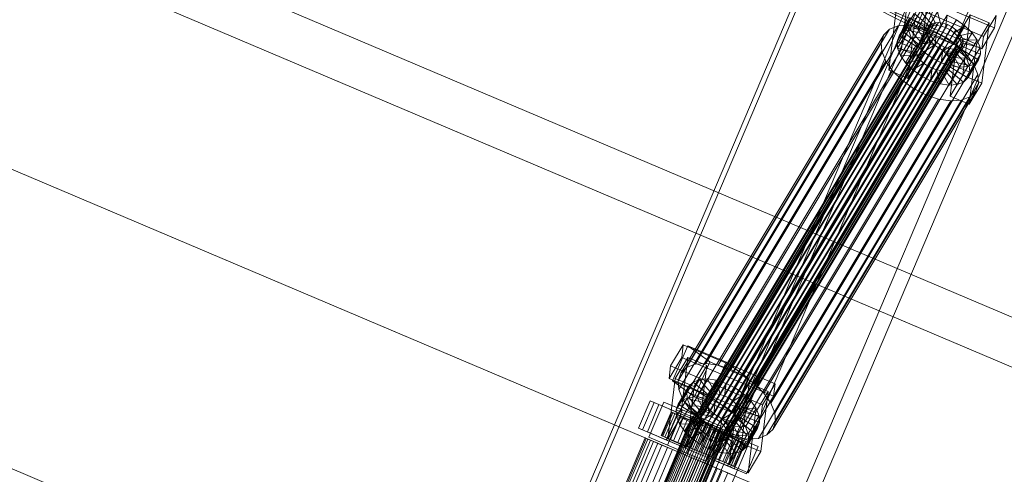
# Model space of a CAD drawing. Header units: millimetres. Extents: x -4738 to 65662, y -68080 to 6847.
# Tile 588 of 656: x 24950 to 25414, y -21018 to -20803. Entities that reach past the tile are written whole.
import ezdxf

# ---------------------------------------------------------------- set-up
doc = ezdxf.new("R2010")
doc.units = ezdxf.units.MM
doc.layers.add('superior_C10', color=7, linetype='Continuous', lineweight=0)

msp = doc.modelspace()

# ---------------------------------------------------------------- linework, layer by layer
at = {"layer": 'superior_C10'}
for p, q in [((27880.277, -21988.995), (18436.834, -17980.274)), ((18437.764, -17980.669), (27881.207, -21989.39)), ((25323.902, -20927.396), (24439.849, -20552.117)), ((24440.948, -20552.583), (25325.001, -20927.862)), ((24388.833, -20637.249), (25272.887, -21012.528)), ((25273.985, -21012.994), (24389.932, -20637.716)), ((25054.002, -21549.706), (25405.677, -20721.259)), ((25013.369, -21505.298), (25345.506, -20722.876)), ((25347.72, -20723.816), (25015.584, -21506.238)), ((25412.135, -20724), (25060.461, -21552.448)), ((25441.749, -20736.571), (25090.075, -21565.019)), ((25096.534, -21567.761), (25448.208, -20739.313)), ((25391.318, -20742.323), (25059.181, -21524.745)), ((25061.396, -21525.685), (25393.532, -20743.263)), ((24338.036, -20756.914), (25222.089, -21132.192)), ((25223.188, -21132.659), (24339.135, -20757.38)), ((25372.284, -20807.414), (25336.012, -20788.901)), ((25369.016, -20788.8), (25365.541, -20817.234)), ((25409.471, -20807.167), (25366.164, -20788.839)), ((25379.364, -20790.867), (25372.284, -20807.414)), ((25404.244, -20811.175), (25360.937, -20792.848)), ((25374.563, -20821.052), (25378.038, -20792.618)), ((25354.048, -20796.558), (25390.32, -20815.071)), ((25359.589, -20827.166), (25363.064, -20798.732)), ((25360.213, -20798.771), (25403.52, -20817.099)), ((25371.57, -20800.427), (25366.468, -20808.94)), ((25374.579, -20799.249), (25369.477, -20807.762)), ((25379.021, -20806.695), (25371.57, -20800.427)), ((25378.348, -20798.963), (25373.246, -20807.476)), ((25380.447, -20806.137), (25374.579, -20799.249)), ((25382.62, -20799.588), (25377.518, -20808.101)), ((25382.232, -20806.002), (25378.348, -20798.963)), ((25384.255, -20806.298), (25382.62, -20799.588)), ((25390.32, -20815.071), (25397.4, -20798.523)), ((25379.871, -20805.277), (25268.913, -20990.439)), ((25381.297, -20804.718), (25270.338, -20989.881)), ((25383.082, -20804.583), (25272.123, -20989.745)), ((25385.106, -20804.879), (25274.147, -20990.042)), ((25387.229, -20805.587), (25276.271, -20990.749)), ((25363.484, -20813.596), (25368.585, -20805.083)), ((25369.525, -20802.417), (25364.424, -20810.93)), ((25368.585, -20805.083), (25369.525, -20802.417)), ((25368.813, -20808.243), (25368.585, -20805.083)), ((25368.585, -20805.083), (25377.608, -20808.901)), ((25372.086, -20802.55), (25368.611, -20830.985)), ((25378.053, -20807.638), (25369.525, -20802.417)), ((25378.903, -20806.219), (25379.871, -20805.277)), ((25379.871, -20805.277), (25381.297, -20804.718)), ((25381.297, -20804.718), (25383.082, -20804.583)), ((25387.103, -20801.082), (25382.002, -20809.595)), ((25383.082, -20804.583), (25385.106, -20804.879)), ((25385.106, -20804.879), (25387.229, -20805.587)), ((25386.379, -20807.006), (25387.103, -20801.082)), ((25391.493, -20803.343), (25386.392, -20811.856)), ((25387.103, -20801.082), (25391.493, -20803.343)), ((25387.229, -20805.587), (25389.309, -20806.658)), ((25388.459, -20808.077), (25391.493, -20803.343)), ((25391.493, -20803.343), (25395.49, -20806.217)), ((25391.935, -20810.95), (25397.887, -20801.018)), ((25397.887, -20801.018), (25394.412, -20829.452)), ((25397.887, -20801.018), (25406.91, -20804.836)), ((25406.91, -20804.836), (25400.958, -20814.768)), ((25403.434, -20833.271), (25406.91, -20804.836)), ((25410.195, -20801.243), (25404.244, -20811.175)), ((25409.471, -20807.167), (25410.195, -20801.243)), ((25359.999, -20807.766), (25264.344, -20967.389)), ((25267.499, -20992.644), (25378.458, -20807.482)), ((25378.566, -20808.979), (25267.607, -20994.141)), ((25378.903, -20806.219), (25267.944, -20991.382)), ((25364.021, -20806.191), (25268.367, -20965.814)), ((25369.06, -20805.808), (25273.406, -20965.431)), ((25389.309, -20806.658), (25278.35, -20991.82)), ((25374.771, -20806.644), (25279.116, -20966.267)), ((25391.202, -20808.019), (25280.243, -20993.182)), ((25392.78, -20809.578), (25281.821, -20994.741)), ((25380.764, -20808.642), (25285.11, -20968.264)), ((25357.266, -20810.426), (25359.999, -20807.766)), ((25359.999, -20807.766), (25364.021, -20806.191)), ((25368.813, -20808.243), (25363.712, -20816.756)), ((25364.021, -20806.191), (25369.06, -20805.808)), ((25366.468, -20808.94), (25364.424, -20810.93)), ((25369.477, -20807.762), (25366.468, -20808.94)), ((25366.468, -20808.94), (25373.92, -20815.209)), ((25377.716, -20810.398), (25368.813, -20808.243)), ((25370.194, -20811.682), (25368.813, -20808.243)), ((25369.06, -20805.808), (25374.771, -20806.644)), ((25373.246, -20807.476), (25369.477, -20807.762)), ((25369.477, -20807.762), (25375.345, -20814.651)), ((25372.284, -20807.414), (25390.32, -20815.071)), ((25377.608, -20808.901), (25372.506, -20817.414)), ((25372.951, -20816.151), (25378.053, -20807.638)), ((25377.518, -20808.101), (25373.246, -20807.476)), ((25373.246, -20807.476), (25377.13, -20814.515)), ((25373.92, -20815.209), (25379.021, -20806.695)), ((25374.771, -20806.644), (25380.764, -20808.642)), ((25375.345, -20814.651), (25380.447, -20806.137)), ((25377.13, -20814.515), (25382.232, -20806.002)), ((25382.002, -20809.595), (25377.518, -20808.101)), ((25377.518, -20808.101), (25379.154, -20814.811)), ((25378.053, -20807.638), (25377.608, -20808.901)), ((25377.608, -20808.901), (25377.716, -20810.398)), ((25379.021, -20806.695), (25378.053, -20807.638)), ((25378.458, -20807.482), (25378.903, -20806.219)), ((25378.566, -20808.979), (25378.458, -20807.482)), ((25379.22, -20810.608), (25378.566, -20808.979)), ((25380.447, -20806.137), (25379.021, -20806.695)), ((25379.154, -20814.811), (25384.255, -20806.298)), ((25382.232, -20806.002), (25380.447, -20806.137)), ((25380.764, -20808.642), (25386.633, -20811.664)), ((25381.278, -20815.519), (25386.379, -20807.006)), ((25382.002, -20809.595), (25381.278, -20815.519)), ((25386.392, -20811.856), (25382.002, -20809.595)), ((25384.255, -20806.298), (25382.232, -20806.002)), ((25383.357, -20816.59), (25388.459, -20808.077)), ((25386.379, -20807.006), (25384.255, -20806.298)), ((25385.25, -20817.951), (25390.352, -20809.438)), ((25388.459, -20808.077), (25386.379, -20807.006)), ((25390.352, -20809.438), (25388.459, -20808.077)), ((25389.309, -20806.658), (25391.202, -20808.019)), ((25390.352, -20809.438), (25395.49, -20806.217)), ((25391.93, -20810.997), (25390.352, -20809.438)), ((25395.49, -20806.217), (25390.389, -20814.73)), ((25391.202, -20808.019), (25392.78, -20809.578)), ((25391.93, -20810.997), (25398.822, -20809.508)), ((25392.78, -20809.578), (25393.936, -20811.229)), ((25398.822, -20809.508), (25393.72, -20818.021)), ((25395.49, -20806.217), (25398.822, -20809.508)), ((25398.822, -20809.508), (25401.261, -20812.992)), ((25403.52, -20817.099), (25409.471, -20807.167)), ((25260.355, -20973.613), (25356.009, -20813.99)), ((25357.266, -20810.426), (25261.611, -20970.049)), ((25379.22, -20810.608), (25268.261, -20995.771)), ((25380.375, -20812.258), (25269.416, -20997.421)), ((25381.954, -20813.817), (25270.995, -20998.98)), ((25393.936, -20811.229), (25282.977, -20996.391)), ((25394.59, -20812.858), (25283.631, -20998.02)), ((25394.698, -20814.355), (25283.739, -20999.517)), ((25386.633, -20811.664), (25290.979, -20971.287)), ((25356.009, -20813.99), (25357.266, -20810.426)), ((25356.314, -20818.215), (25356.009, -20813.99)), ((25364.424, -20810.93), (25363.484, -20813.596)), ((25372.506, -20817.414), (25363.484, -20813.596)), ((25363.484, -20813.596), (25363.712, -20816.756)), ((25364.424, -20810.93), (25372.951, -20816.151)), ((25370.194, -20811.682), (25365.093, -20820.195)), ((25378.37, -20812.027), (25370.194, -20811.682)), ((25372.633, -20815.166), (25370.194, -20811.682)), ((25372.614, -20818.911), (25377.716, -20810.398)), ((25379.525, -20813.677), (25372.633, -20815.166)), ((25373.268, -20820.54), (25378.37, -20812.027)), ((25373.92, -20815.209), (25375.345, -20814.651)), ((25374.424, -20822.19), (25379.525, -20813.677)), ((25375.345, -20814.651), (25377.13, -20814.515)), ((25377.13, -20814.515), (25379.154, -20814.811)), ((25377.716, -20810.398), (25378.37, -20812.027)), ((25378.37, -20812.027), (25379.525, -20813.677)), ((25379.154, -20814.811), (25381.278, -20815.519)), ((25380.375, -20812.258), (25379.22, -20810.608)), ((25379.525, -20813.677), (25381.103, -20815.236)), ((25381.954, -20813.817), (25380.375, -20812.258)), ((25383.847, -20815.179), (25381.954, -20813.817)), ((25386.392, -20811.856), (25383.357, -20816.59)), ((25390.389, -20814.73), (25385.25, -20817.951)), ((25390.389, -20814.73), (25386.392, -20811.856)), ((25386.633, -20811.664), (25391.976, -20815.507)), ((25386.829, -20819.51), (25391.93, -20810.997)), ((25387.984, -20821.161), (25393.086, -20812.647)), ((25388.46, -20839.385), (25391.935, -20810.95)), ((25388.638, -20822.79), (25393.74, -20814.277)), ((25393.72, -20818.021), (25390.389, -20814.73)), ((25393.086, -20812.647), (25391.93, -20810.997)), ((25400.958, -20814.768), (25391.935, -20810.95)), ((25393.74, -20814.277), (25393.086, -20812.647)), ((25393.086, -20812.647), (25401.261, -20812.992)), ((25393.848, -20815.774), (25393.74, -20814.277)), ((25393.74, -20814.277), (25402.642, -20816.431)), ((25393.936, -20811.229), (25394.59, -20812.858)), ((25394.698, -20814.355), (25394.253, -20815.617)), ((25394.59, -20812.858), (25394.698, -20814.355)), ((25401.261, -20812.992), (25396.16, -20821.505)), ((25400.958, -20814.768), (25397.483, -20843.203)), ((25401.261, -20812.992), (25402.642, -20816.431)), ((25404.244, -20811.175), (25403.52, -20817.099)), ((25356.314, -20818.215), (25260.66, -20977.838)), ((25383.847, -20815.179), (25272.888, -21000.341)), ((25385.926, -20816.25), (25274.967, -21001.412)), ((25388.05, -20816.957), (25277.091, -21002.12)), ((25390.074, -20817.254), (25279.115, -21002.416)), ((25391.859, -20817.118), (25280.9, -21002.281)), ((25393.284, -20816.56), (25282.325, -21001.722)), ((25394.253, -20815.617), (25283.294, -21000.78)), ((25391.976, -20815.507), (25296.322, -20975.129)), ((25358.16, -20822.812), (25356.314, -20818.215)), ((25365.541, -20817.234), (25359.589, -20827.166)), ((25363.712, -20816.756), (25372.614, -20818.911)), ((25363.712, -20816.756), (25365.093, -20820.195)), ((25374.563, -20821.052), (25365.541, -20817.234)), ((25372.633, -20815.166), (25367.532, -20823.679)), ((25375.965, -20818.457), (25370.864, -20826.97)), ((25372.506, -20817.414), (25372.951, -20816.151)), ((25372.614, -20818.911), (25372.506, -20817.414)), ((25373.268, -20820.54), (25372.614, -20818.911)), ((25375.965, -20818.457), (25372.633, -20815.166)), ((25372.951, -20816.151), (25373.92, -20815.209)), ((25381.103, -20815.236), (25375.965, -20818.457)), ((25379.962, -20821.331), (25375.965, -20818.457)), ((25376.002, -20823.749), (25381.103, -20815.236)), ((25377.895, -20825.111), (25382.997, -20816.598)), ((25382.997, -20816.598), (25379.962, -20821.331)), ((25379.974, -20826.182), (25385.076, -20817.669)), ((25381.103, -20815.236), (25382.997, -20816.598)), ((25381.278, -20815.519), (25383.357, -20816.59)), ((25382.098, -20826.89), (25387.2, -20818.376)), ((25382.997, -20816.598), (25385.076, -20817.669)), ((25383.357, -20816.59), (25385.25, -20817.951)), ((25385.926, -20816.25), (25383.847, -20815.179)), ((25384.122, -20827.186), (25389.223, -20818.672)), ((25385.076, -20817.669), (25384.352, -20823.592)), ((25385.076, -20817.669), (25387.2, -20818.376)), ((25385.25, -20817.951), (25386.829, -20819.51)), ((25385.907, -20827.05), (25391.009, -20818.537)), ((25388.05, -20816.957), (25385.926, -20816.25)), ((25393.72, -20818.021), (25386.829, -20819.51)), ((25386.829, -20819.51), (25387.984, -20821.161)), ((25387.2, -20818.376), (25388.836, -20825.086)), ((25387.2, -20818.376), (25389.223, -20818.672)), ((25387.332, -20826.492), (25392.434, -20817.979)), ((25390.074, -20817.254), (25388.05, -20816.957)), ((25388.301, -20825.55), (25393.402, -20817.036)), ((25388.746, -20824.287), (25393.848, -20815.774)), ((25389.223, -20818.672), (25391.009, -20818.537)), ((25389.223, -20818.672), (25393.108, -20825.712)), ((25391.859, -20817.118), (25390.074, -20817.254)), ((25391.009, -20818.537), (25392.434, -20817.979)), ((25391.009, -20818.537), (25396.876, -20825.426)), ((25393.284, -20816.56), (25391.859, -20817.118)), ((25391.976, -20815.507), (25396.43, -20819.906)), ((25392.434, -20817.979), (25393.402, -20817.036)), ((25392.434, -20817.979), (25399.886, -20824.247)), ((25394.253, -20815.617), (25393.284, -20816.56)), ((25393.402, -20817.036), (25393.848, -20815.774)), ((25393.402, -20817.036), (25401.93, -20822.258)), ((25396.16, -20821.505), (25393.72, -20818.021)), ((25393.848, -20815.774), (25402.87, -20819.592)), ((25402.642, -20816.431), (25397.54, -20824.945)), ((25402.642, -20816.431), (25402.87, -20819.592)), ((25358.16, -20822.812), (25262.505, -20982.435)), ((25396.43, -20819.906), (25300.776, -20979.529)), ((25361.421, -20827.47), (25358.16, -20822.812)), ((25365.093, -20820.195), (25373.268, -20820.54)), ((25365.093, -20820.195), (25367.532, -20823.679)), ((25367.532, -20823.679), (25374.424, -20822.19)), ((25367.532, -20823.679), (25370.864, -20826.97)), ((25368.611, -20830.985), (25374.563, -20821.052)), ((25370.864, -20826.97), (25376.002, -20823.749)), ((25374.424, -20822.19), (25373.268, -20820.54)), ((25376.002, -20823.749), (25374.424, -20822.19)), ((25379.962, -20821.331), (25374.861, -20829.844)), ((25377.895, -20825.111), (25376.002, -20823.749)), ((25384.352, -20823.592), (25379.25, -20832.106)), ((25384.352, -20823.592), (25379.962, -20821.331)), ((25388.836, -20825.086), (25384.352, -20823.592)), ((25396.16, -20821.505), (25387.984, -20821.161)), ((25387.984, -20821.161), (25388.638, -20822.79)), ((25397.54, -20824.945), (25388.638, -20822.79)), ((25388.638, -20822.79), (25388.746, -20824.287)), ((25397.54, -20824.945), (25396.16, -20821.505)), ((25396.43, -20819.906), (25399.691, -20824.564)), ((25401.93, -20822.258), (25396.828, -20830.771)), ((25402.87, -20819.592), (25397.768, -20828.105)), ((25401.93, -20822.258), (25399.886, -20824.247)), ((25402.87, -20819.592), (25401.93, -20822.258)), ((25361.421, -20827.47), (25265.766, -20987.093)), ((25399.691, -20824.564), (25304.037, -20984.187)), ((25359.589, -20827.166), (25368.611, -20830.985)), ((25365.875, -20831.87), (25361.421, -20827.47)), ((25370.864, -20826.97), (25374.861, -20829.844)), ((25374.861, -20829.844), (25377.895, -20825.111)), ((25379.974, -20826.182), (25377.895, -20825.111)), ((25379.25, -20832.106), (25379.974, -20826.182)), ((25382.098, -20826.89), (25379.974, -20826.182)), ((25383.734, -20833.6), (25382.098, -20826.89)), ((25384.122, -20827.186), (25382.098, -20826.89)), ((25388.836, -20825.086), (25383.734, -20833.6)), ((25385.907, -20827.05), (25384.122, -20827.186)), ((25388.006, -20834.225), (25384.122, -20827.186)), ((25387.332, -20826.492), (25385.907, -20827.05)), ((25391.775, -20833.939), (25385.907, -20827.05)), ((25388.301, -20825.55), (25387.332, -20826.492)), ((25394.784, -20832.761), (25387.332, -20826.492)), ((25393.108, -20825.712), (25388.006, -20834.225)), ((25388.746, -20824.287), (25388.301, -20825.55)), ((25396.828, -20830.771), (25388.301, -20825.55)), ((25397.768, -20828.105), (25388.746, -20824.287)), ((25393.108, -20825.712), (25388.836, -20825.086)), ((25396.876, -20825.426), (25391.775, -20833.939)), ((25396.876, -20825.426), (25393.108, -20825.712)), ((25399.886, -20824.247), (25394.784, -20832.761)), ((25396.828, -20830.771), (25397.768, -20828.105)), ((25399.886, -20824.247), (25396.876, -20825.426)), ((25397.768, -20828.105), (25397.54, -20824.945)), ((25399.691, -20824.564), (25401.537, -20829.162)), ((25365.875, -20831.87), (25270.22, -20991.493)), ((25401.537, -20829.162), (25305.883, -20988.784)), ((25401.842, -20833.386), (25306.188, -20993.009)), ((25371.218, -20835.712), (25365.875, -20831.87)), ((25374.861, -20829.844), (25379.25, -20832.106)), ((25379.25, -20832.106), (25383.734, -20833.6)), ((25394.412, -20829.452), (25388.46, -20839.385)), ((25391.775, -20833.939), (25394.784, -20832.761)), ((25403.434, -20833.271), (25394.412, -20829.452)), ((25394.784, -20832.761), (25396.828, -20830.771)), ((25397.483, -20843.203), (25403.434, -20833.271)), ((25401.842, -20833.386), (25400.585, -20836.95)), ((25401.537, -20829.162), (25401.842, -20833.386)), ((25371.218, -20835.712), (25275.564, -20995.335)), ((25400.585, -20836.95), (25304.931, -20996.573)), ((25377.087, -20838.735), (25371.218, -20835.712)), ((25383.734, -20833.6), (25388.006, -20834.225)), ((25388.006, -20834.225), (25391.775, -20833.939)), ((25400.585, -20836.95), (25397.853, -20839.61)), ((25377.087, -20838.735), (25281.432, -20998.357)), ((25383.081, -20840.732), (25287.426, -21000.355)), ((25388.791, -20841.568), (25293.137, -21001.191)), ((25393.83, -20841.185), (25298.176, -21000.808)), ((25397.853, -20839.61), (25302.198, -20999.233)), ((25383.081, -20840.732), (25377.087, -20838.735)), ((25388.791, -20841.568), (25383.081, -20840.732)), ((25388.46, -20839.385), (25397.483, -20843.203)), ((25393.83, -20841.185), (25388.791, -20841.568)), ((25397.853, -20839.61), (25393.83, -20841.185)), ((25323.902, -20927.396), (25272.887, -21012.528)), ((25273.985, -21012.994), (25325.001, -20927.862)), ((26207.955, -21302.674), (25323.902, -20927.396)), ((25325.001, -20927.862), (25323.902, -20927.396)), ((25325.001, -20927.862), (26209.054, -21303.141)), ((25256.78, -20966.659), (25262.731, -20956.727)), ((25257.738, -20973.691), (25264.917, -20957.204)), ((25262.731, -20956.727), (25262.008, -20962.651)), ((25262.731, -20956.727), (25306.039, -20975.054)), ((25264.917, -20957.204), (25282.953, -20964.861)), ((25264.917, -20957.204), (25275.257, -20964.709)), ((25262.008, -20962.651), (25256.056, -20972.583)), ((25258.907, -20972.544), (25264.859, -20962.612)), ((25264.859, -20962.612), (25261.384, -20991.046)), ((25305.315, -20980.978), (25262.008, -20962.651)), ((25264.859, -20962.612), (25273.881, -20966.43)), ((25256.056, -20972.583), (25256.78, -20966.659)), ((25300.087, -20984.986), (25256.78, -20966.659)), ((25264.344, -20967.389), (25261.611, -20970.049)), ((25268.367, -20965.814), (25264.344, -20967.389)), ((25273.881, -20966.43), (25267.929, -20976.362)), ((25275.257, -20964.709), (25268.078, -20981.196)), ((25273.406, -20965.431), (25268.367, -20965.814)), ((25270.406, -20994.864), (25273.881, -20966.43)), ((25279.116, -20966.267), (25273.406, -20965.431)), ((25293.293, -20972.366), (25275.257, -20964.709)), ((25282.953, -20964.861), (25275.774, -20981.347)), ((25285.11, -20968.264), (25279.116, -20966.267)), ((25282.953, -20964.861), (25293.293, -20972.366)), ((25255.432, -21000.978), (25258.907, -20972.544)), ((25256.056, -20972.583), (25299.363, -20990.91)), ((25267.929, -20976.362), (25258.907, -20972.544)), ((25261.611, -20970.049), (25260.355, -20973.613)), ((25290.979, -20971.287), (25285.11, -20968.264)), ((25286.114, -20988.852), (25293.293, -20972.366)), ((25296.322, -20975.129), (25290.979, -20971.287)), ((25275.774, -20981.347), (25257.738, -20973.691)), ((25268.078, -20981.196), (25257.738, -20973.691)), ((25265.369, -20976.228), (25260.267, -20984.741)), ((25260.355, -20973.613), (25260.66, -20977.838)), ((25267.413, -20974.238), (25262.311, -20982.752)), ((25264.428, -20978.894), (25265.369, -20976.228)), ((25267.929, -20976.362), (25264.454, -21004.796)), ((25270.422, -20973.06), (25265.32, -20981.574)), ((25265.369, -20976.228), (25267.413, -20974.238)), ((25273.896, -20981.45), (25265.369, -20976.228)), ((25267.413, -20974.238), (25270.422, -20973.06)), ((25274.864, -20980.507), (25267.413, -20974.238)), ((25274.191, -20972.774), (25269.089, -20981.287)), ((25270.422, -20973.06), (25274.191, -20972.774)), ((25276.29, -20979.949), (25270.422, -20973.06)), ((25278.463, -20973.399), (25273.361, -20981.913)), ((25278.075, -20979.813), (25274.191, -20972.774)), ((25274.191, -20972.774), (25278.463, -20973.399)), ((25282.946, -20974.893), (25277.845, -20983.407)), ((25280.099, -20980.11), (25278.463, -20973.399)), ((25278.463, -20973.399), (25282.946, -20974.893)), ((25282.222, -20980.817), (25282.946, -20974.893)), ((25287.336, -20977.155), (25282.235, -20985.668)), ((25282.946, -20974.893), (25287.336, -20977.155)), ((25284.302, -20981.888), (25287.336, -20977.155)), ((25287.336, -20977.155), (25291.333, -20980.029)), ((25287.779, -20984.762), (25293.73, -20974.83)), ((25293.73, -20974.83), (25290.255, -21003.264)), ((25293.73, -20974.83), (25302.753, -20978.648)), ((25300.776, -20979.529), (25296.322, -20975.129)), ((25306.039, -20975.054), (25300.087, -20984.986)), ((25305.315, -20980.978), (25306.039, -20975.054)), ((25259.327, -20987.407), (25264.428, -20978.894)), ((25260.66, -20977.838), (25262.505, -20982.435)), ((25265.32, -20981.574), (25262.311, -20982.752)), ((25264.656, -20982.054), (25264.428, -20978.894)), ((25264.428, -20978.894), (25273.451, -20982.712)), ((25269.089, -20981.287), (25265.32, -20981.574)), ((25265.32, -20981.574), (25271.188, -20988.462)), ((25268.078, -20981.196), (25286.114, -20988.852)), ((25268.794, -20989.963), (25273.896, -20981.45)), ((25273.361, -20981.913), (25269.089, -20981.287)), ((25269.089, -20981.287), (25272.973, -20988.327)), ((25269.763, -20989.02), (25274.864, -20980.507)), ((25271.188, -20988.462), (25276.29, -20979.949)), ((25272.973, -20988.327), (25278.075, -20979.813)), ((25277.845, -20983.407), (25273.361, -20981.913)), ((25273.361, -20981.913), (25274.997, -20988.623)), ((25273.896, -20981.45), (25273.451, -20982.712)), ((25274.864, -20980.507), (25273.896, -20981.45)), ((25276.29, -20979.949), (25274.864, -20980.507)), ((25274.997, -20988.623), (25280.099, -20980.11)), ((25275.774, -20981.347), (25286.114, -20988.852)), ((25278.075, -20979.813), (25276.29, -20979.949)), ((25277.121, -20989.33), (25282.222, -20980.817)), ((25280.099, -20980.11), (25278.075, -20979.813)), ((25279.2, -20990.402), (25284.302, -20981.888)), ((25282.222, -20980.817), (25280.099, -20980.11)), ((25284.302, -20981.888), (25282.222, -20980.817)), ((25286.195, -20983.25), (25284.302, -20981.888)), ((25286.195, -20983.25), (25291.333, -20980.029)), ((25291.333, -20980.029), (25286.232, -20988.542)), ((25291.333, -20980.029), (25294.665, -20983.32)), ((25302.753, -20978.648), (25296.801, -20988.58)), ((25299.278, -21007.082), (25302.753, -20978.648)), ((25299.363, -20990.91), (25305.315, -20980.978)), ((25304.037, -20984.187), (25300.776, -20979.529)), ((25241.638, -20996.004), (25247.109, -20983.117)), ((25248.954, -20983.9), (25243.484, -20996.787)), ((25245.82, -20997.779), (25251.29, -20984.892)), ((25246.543, -21000.259), (25253.577, -20983.69)), ((25247.109, -20983.117), (25290.396, -21001.492)), ((25247.109, -20983.117), (25248.954, -20983.9)), ((25292.241, -21002.275), (25248.954, -20983.9)), ((25251.29, -20984.892), (25260.309, -20988.72)), ((25251.29, -20984.892), (25260.148, -20988.652)), ((25253.577, -20983.69), (25271.613, -20991.346)), ((25253.577, -20983.69), (25262.361, -20987.419)), ((25260.267, -20984.741), (25259.327, -20987.407)), ((25264.656, -20982.054), (25259.555, -20990.568)), ((25262.311, -20982.752), (25260.267, -20984.741)), ((25260.267, -20984.741), (25268.794, -20989.963)), ((25266.037, -20985.494), (25260.936, -20994.007)), ((25262.311, -20982.752), (25269.763, -20989.02)), ((25262.505, -20982.435), (25265.766, -20987.093)), ((25273.559, -20984.209), (25264.656, -20982.054)), ((25266.037, -20985.494), (25264.656, -20982.054)), ((25274.213, -20985.838), (25266.037, -20985.494)), ((25268.477, -20988.978), (25266.037, -20985.494)), ((25273.451, -20982.712), (25268.349, -20991.226)), ((25268.457, -20992.723), (25273.559, -20984.209)), ((25269.111, -20994.352), (25274.213, -20985.838)), ((25273.451, -20982.712), (25273.559, -20984.209)), ((25273.559, -20984.209), (25274.213, -20985.838)), ((25274.213, -20985.838), (25275.368, -20987.489)), ((25277.845, -20983.407), (25277.121, -20989.33)), ((25282.235, -20985.668), (25277.845, -20983.407)), ((25282.235, -20985.668), (25279.2, -20990.402)), ((25281.094, -20991.763), (25286.195, -20983.25)), ((25286.232, -20988.542), (25282.235, -20985.668)), ((25282.672, -20993.322), (25287.773, -20984.809)), ((25283.827, -20994.972), (25288.929, -20986.459)), ((25284.303, -21013.196), (25287.779, -20984.762)), ((25287.773, -20984.809), (25286.195, -20983.25)), ((25287.773, -20984.809), (25294.665, -20983.32)), ((25288.929, -20986.459), (25287.773, -20984.809)), ((25296.801, -20988.58), (25287.779, -20984.762)), ((25289.583, -20988.088), (25288.929, -20986.459)), ((25288.929, -20986.459), (25297.104, -20986.804)), ((25294.665, -20983.32), (25289.563, -20991.833)), ((25294.665, -20983.32), (25297.104, -20986.804)), ((25300.087, -20984.986), (25299.363, -20990.91)), ((25305.883, -20988.784), (25304.037, -20984.187)), ((25266.963, -20990.459), (25151.301, -21262.926)), ((25151.455, -21262.991), (25267.116, -20990.524)), ((25267.373, -20990.633), (25151.712, -21263.1)), ((25267.823, -20990.824), (25152.161, -21263.291)), ((25268.319, -20991.034), (25152.657, -21263.502)), ((25256.993, -20988.399), (25252.304, -20999.445)), ((25252.628, -20999.583), (25257.317, -20988.537)), ((25257.859, -20988.767), (25253.17, -20999.813)), ((25258.808, -20989.17), (25254.119, -21000.216)), ((25260.148, -20988.652), (25254.678, -21001.539)), ((25260.309, -20988.72), (25254.838, -21001.607)), ((25259.856, -20989.615), (25255.167, -21000.66)), ((25262.361, -20987.419), (25255.327, -21003.988)), ((25261.384, -20991.046), (25255.432, -21000.978)), ((25261.366, -20990.255), (25256.677, -21001.301)), ((25266.182, -20992.3), (25256.993, -20988.399)), ((25256.993, -20988.399), (25257.859, -20988.767)), ((25257.317, -20988.537), (25256.993, -20988.399)), ((25258.808, -20989.17), (25257.317, -20988.537)), ((25257.317, -20988.537), (25266.335, -20992.365)), ((25266.592, -20992.474), (25257.859, -20988.767)), ((25257.859, -20988.767), (25259.856, -20989.615)), ((25262.848, -20990.884), (25258.159, -21001.93)), ((25267.041, -20992.665), (25258.808, -20989.17)), ((25261.366, -20990.255), (25258.808, -20989.17)), ((25268.349, -20991.226), (25259.327, -20987.407)), ((25259.327, -20987.407), (25259.555, -20990.568)), ((25259.555, -20990.568), (25268.457, -20992.723)), ((25259.555, -20990.568), (25260.936, -20994.007)), ((25267.538, -20992.875), (25259.856, -20989.615)), ((25259.856, -20989.615), (25262.848, -20990.884)), ((25269.166, -20992.48), (25260.148, -20988.652)), ((25269.166, -20992.48), (25260.309, -20988.72)), ((25268.253, -20993.179), (25261.366, -20990.255)), ((25264.815, -20991.719), (25261.366, -20990.255)), ((25270.406, -20994.864), (25261.384, -20991.046)), ((25280.397, -20995.075), (25262.361, -20987.419)), ((25268.955, -20993.477), (25262.848, -20990.884)), ((25262.848, -20990.884), (25266.63, -20992.49)), ((25268.477, -20988.978), (25263.375, -20997.491)), ((25265.766, -20987.093), (25270.22, -20991.493)), ((25266.963, -20990.459), (25267.373, -20990.633)), ((25267.116, -20990.524), (25266.963, -20990.459)), ((25267.823, -20990.824), (25267.116, -20990.524)), ((25267.373, -20990.633), (25268.319, -20991.034)), ((25269.034, -20991.338), (25267.823, -20990.824)), ((25268.913, -20990.439), (25267.944, -20991.382)), ((25268.319, -20991.034), (25269.736, -20991.636)), ((25268.349, -20991.226), (25268.794, -20989.963)), ((25275.368, -20987.489), (25268.477, -20988.978)), ((25271.808, -20992.269), (25268.477, -20988.978)), ((25268.794, -20989.963), (25269.763, -20989.02)), ((25270.338, -20989.881), (25268.913, -20990.439)), ((25269.763, -20989.02), (25271.188, -20988.462)), ((25270.267, -20996.002), (25275.368, -20987.489)), ((25272.123, -20989.745), (25270.338, -20989.881)), ((25271.188, -20988.462), (25272.973, -20988.327)), ((25276.946, -20989.048), (25271.808, -20992.269)), ((25271.845, -20997.561), (25276.946, -20989.048)), ((25274.147, -20990.042), (25272.123, -20989.745)), ((25272.973, -20988.327), (25274.997, -20988.623)), ((25273.738, -20998.922), (25278.84, -20990.409)), ((25276.271, -20990.749), (25274.147, -20990.042)), ((25274.997, -20988.623), (25277.121, -20989.33)), ((25275.368, -20987.489), (25276.946, -20989.048)), ((25278.84, -20990.409), (25275.805, -20995.143)), ((25278.35, -20991.82), (25276.271, -20990.749)), ((25276.946, -20989.048), (25278.84, -20990.409)), ((25277.121, -20989.33), (25279.2, -20990.402)), ((25278.84, -20990.409), (25280.919, -20991.48)), ((25279.2, -20990.402), (25281.094, -20991.763)), ((25286.232, -20988.542), (25281.094, -20991.763)), ((25284.144, -20999.361), (25289.246, -20990.848)), ((25284.481, -20996.601), (25289.583, -20988.088)), ((25284.589, -20998.098), (25289.691, -20989.585)), ((25289.563, -20991.833), (25286.232, -20988.542)), ((25288.277, -20991.79), (25289.246, -20990.848)), ((25289.246, -20990.848), (25289.691, -20989.585)), ((25289.246, -20990.848), (25297.773, -20996.069)), ((25289.691, -20989.585), (25289.583, -20988.088)), ((25289.583, -20988.088), (25298.485, -20990.243)), ((25289.691, -20989.585), (25298.713, -20993.403)), ((25297.104, -20986.804), (25292.003, -20995.317)), ((25296.801, -20988.58), (25293.326, -21017.014)), ((25298.485, -20990.243), (25293.384, -20998.756)), ((25297.104, -20986.804), (25298.485, -20990.243)), ((25298.485, -20990.243), (25298.713, -20993.403)), ((25306.188, -20993.009), (25305.883, -20988.784)), ((25269.034, -20991.338), (25153.372, -21263.805)), ((25269.736, -20991.636), (25154.074, -21264.103)), ((25270.668, -20992.031), (25155.006, -21264.499)), ((25271.528, -20992.396), (25155.866, -21264.864)), ((25272.613, -20992.857), (25156.951, -21265.324)), ((25273.572, -20993.264), (25157.91, -21265.731)), ((25274.736, -20993.758), (25159.075, -21266.226)), ((25275.729, -20994.18), (25160.067, -21266.647)), ((25276.894, -20994.674), (25161.232, -21267.141)), ((25277.853, -20995.081), (25162.191, -21267.548)), ((25278.938, -20995.542), (25163.276, -21268.009)), ((25264.815, -20991.719), (25260.126, -21002.765)), ((25260.936, -20994.007), (25269.111, -20994.352)), ((25260.936, -20994.007), (25263.375, -20997.491)), ((25261.493, -21003.346), (25266.182, -20992.3)), ((25266.335, -20992.365), (25261.646, -21003.411)), ((25261.903, -21003.52), (25266.592, -20992.474)), ((25266.63, -20992.49), (25261.941, -21003.536)), ((25262.352, -21003.711), (25267.041, -20992.665)), ((25262.849, -21003.921), (25267.538, -20992.875)), ((25263.564, -21004.225), (25268.253, -20993.179)), ((25263.696, -21005.367), (25269.166, -20992.48)), ((25268.921, -20993.462), (25264.232, -21004.508)), ((25264.266, -21004.523), (25268.955, -20993.477)), ((25264.454, -21004.796), (25270.406, -20994.864)), ((25271.613, -20991.346), (25264.58, -21007.915)), ((25269.887, -20993.872), (25264.815, -20991.719)), ((25268.921, -20993.462), (25264.815, -20991.719)), ((25265.198, -21004.918), (25269.887, -20993.872)), ((25266.057, -21005.283), (25270.746, -20994.237)), ((25266.592, -20992.474), (25266.182, -20992.3)), ((25266.182, -20992.3), (25266.335, -20992.365)), ((25270.945, -20994.322), (25266.256, -21005.368)), ((25266.335, -20992.365), (25267.041, -20992.665)), ((25267.538, -20992.875), (25266.592, -20992.474)), ((25270.746, -20994.237), (25266.63, -20992.49)), ((25266.63, -20992.49), (25270.945, -20994.322)), ((25271.808, -20992.269), (25266.707, -21000.782)), ((25267.041, -20992.665), (25268.253, -20993.179)), ((25267.142, -21005.744), (25271.831, -20994.698)), ((25267.944, -20991.382), (25267.499, -20992.644)), ((25267.499, -20992.644), (25267.607, -20994.141)), ((25268.955, -20993.477), (25267.538, -20992.875)), ((25267.607, -20994.141), (25268.261, -20995.771)), ((25268.101, -21006.151), (25272.79, -20995.105)), ((25268.253, -20993.179), (25269.887, -20993.872)), ((25268.261, -20995.771), (25269.416, -20997.421)), ((25268.457, -20992.723), (25268.349, -20991.226)), ((25269.111, -20994.352), (25268.457, -20992.723)), ((25273.403, -20995.365), (25268.714, -21006.411)), ((25271.831, -20994.698), (25268.921, -20993.462)), ((25273.403, -20995.365), (25268.921, -20993.462)), ((25270.746, -20994.237), (25268.955, -20993.477)), ((25270.668, -20992.031), (25269.034, -20991.338)), ((25270.267, -20996.002), (25269.111, -20994.352)), ((25269.266, -21006.645), (25273.955, -20995.599)), ((25269.736, -20991.636), (25271.528, -20992.396)), ((25269.887, -20993.872), (25271.831, -20994.698)), ((25270.22, -20991.493), (25275.564, -20995.335)), ((25272.613, -20992.857), (25270.668, -20992.031)), ((25275.805, -20995.143), (25270.704, -21003.656)), ((25272.79, -20995.105), (25270.746, -20994.237)), ((25272.79, -20995.105), (25270.945, -20994.322)), ((25270.945, -20994.322), (25275.499, -20996.255)), ((25271.528, -20992.396), (25273.572, -20993.264)), ((25271.613, -20991.346), (25280.397, -20995.075)), ((25275.805, -20995.143), (25271.808, -20992.269)), ((25271.831, -20994.698), (25273.955, -20995.599)), ((25274.736, -20993.758), (25272.613, -20992.857)), ((25274.948, -20996.021), (25272.79, -20995.105)), ((25273.364, -21011.644), (25280.397, -20995.075)), ((25273.955, -20995.599), (25273.403, -20995.365)), ((25277.957, -20997.299), (25273.403, -20995.365)), ((25273.572, -20993.264), (25275.729, -20994.18)), ((25273.955, -20995.599), (25276.112, -20996.515)), ((25276.894, -20994.674), (25274.736, -20993.758)), ((25275.564, -20995.335), (25281.432, -20998.357)), ((25275.729, -20994.18), (25277.853, -20995.081)), ((25280.195, -20997.404), (25275.805, -20995.143)), ((25275.818, -20999.993), (25280.919, -20991.48)), ((25278.938, -20995.542), (25276.894, -20994.674)), ((25277.853, -20995.081), (25279.797, -20995.907)), ((25277.941, -21000.701), (25283.043, -20992.188)), ((25280.243, -20993.182), (25278.35, -20991.82)), ((25280.729, -20996.302), (25278.938, -20995.542)), ((25279.965, -21000.997), (25285.067, -20992.484)), ((25280.919, -20991.48), (25280.195, -20997.404)), ((25281.821, -20994.741), (25280.243, -20993.182)), ((25280.919, -20991.48), (25283.043, -20992.188)), ((25281.094, -20991.763), (25282.672, -20993.322)), ((25281.75, -21000.862), (25286.852, -20992.348)), ((25282.977, -20996.391), (25281.821, -20994.741)), ((25289.563, -20991.833), (25282.672, -20993.322)), ((25282.672, -20993.322), (25283.827, -20994.972)), ((25283.043, -20992.188), (25284.679, -20998.898)), ((25283.043, -20992.188), (25285.067, -20992.484)), ((25283.176, -21000.304), (25288.277, -20991.79)), ((25292.003, -20995.317), (25283.827, -20994.972)), ((25283.827, -20994.972), (25284.481, -20996.601)), ((25285.067, -20992.484), (25286.852, -20992.348)), ((25285.067, -20992.484), (25288.951, -20999.523)), ((25286.852, -20992.348), (25288.277, -20991.79)), ((25286.852, -20992.348), (25292.72, -20999.237)), ((25288.277, -20991.79), (25295.729, -20998.059)), ((25292.003, -20995.317), (25289.563, -20991.833)), ((25293.384, -20998.756), (25292.003, -20995.317)), ((25298.713, -20993.403), (25293.612, -21001.916)), ((25298.713, -20993.403), (25297.773, -20996.069)), ((25304.931, -20996.573), (25306.188, -20993.009)), ((25279.797, -20995.907), (25164.136, -21268.374)), ((25280.729, -20996.302), (25165.067, -21268.77)), ((25281.431, -20996.6), (25165.769, -21269.068)), ((25282.146, -20996.904), (25166.484, -21269.371)), ((25282.643, -20997.115), (25166.981, -21269.582)), ((25283.092, -20997.305), (25167.43, -21269.773)), ((25283.349, -20997.414), (25167.687, -21269.882)), ((25283.502, -20997.48), (25167.841, -21269.947)), ((25284.925, -21014.379), (25241.638, -20996.004)), ((25243.484, -20996.787), (25241.638, -20996.004)), ((25243.484, -20996.787), (25286.771, -21015.162)), ((25254.838, -21001.607), (25245.82, -20997.779)), ((25254.678, -21001.539), (25245.82, -20997.779)), ((25264.58, -21007.915), (25246.543, -21000.259)), ((25255.327, -21003.988), (25246.543, -21000.259)), ((25253.17, -20999.813), (25252.304, -20999.445)), ((25252.304, -20999.445), (25261.493, -21003.346)), ((25252.304, -20999.445), (25252.628, -20999.583)), ((25261.646, -21003.411), (25252.628, -20999.583)), ((25252.628, -20999.583), (25254.119, -21000.216)), ((25255.167, -21000.66), (25253.17, -20999.813)), ((25253.17, -20999.813), (25261.903, -21003.52)), ((25254.119, -21000.216), (25262.352, -21003.711)), ((25254.119, -21000.216), (25256.677, -21001.301)), ((25263.375, -20997.491), (25270.267, -20996.002)), ((25263.375, -20997.491), (25266.707, -21000.782)), ((25266.707, -21000.782), (25271.845, -20997.561)), ((25269.416, -20997.421), (25270.995, -20998.98)), ((25270.259, -21007.067), (25274.948, -20996.021)), ((25271.845, -20997.561), (25270.267, -20996.002)), ((25270.704, -21003.656), (25273.738, -20998.922)), ((25275.499, -20996.255), (25270.81, -21007.301)), ((25270.995, -20998.98), (25272.888, -21000.341)), ((25271.423, -21007.561), (25276.112, -20996.515)), ((25273.738, -20998.922), (25271.845, -20997.561)), ((25272.382, -21007.968), (25277.071, -20996.922)), ((25272.888, -21000.341), (25274.967, -21001.412)), ((25277.957, -20997.299), (25273.268, -21008.344)), ((25273.467, -21008.429), (25278.156, -20997.383)), ((25275.818, -20999.993), (25273.738, -20998.922)), ((25274.327, -21008.794), (25279.016, -20997.748)), ((25274.678, -21010.029), (25280.148, -20997.142)), ((25277.071, -20996.922), (25274.948, -20996.021)), ((25274.948, -20996.021), (25275.499, -20996.255)), ((25280.195, -20997.404), (25275.094, -21005.917)), ((25275.094, -21005.917), (25275.818, -20999.993)), ((25275.259, -21009.189), (25279.948, -20998.143)), ((25279.982, -20998.158), (25275.293, -21009.204)), ((25275.499, -20996.255), (25279.982, -20998.158)), ((25277.941, -21000.701), (25275.818, -20999.993)), ((25275.961, -21009.487), (25280.65, -20998.441)), ((25276.112, -20996.515), (25277.957, -20997.299)), ((25276.112, -20996.515), (25278.156, -20997.383)), ((25276.676, -21009.791), (25281.365, -20998.745)), ((25279.016, -20997.748), (25277.071, -20996.922)), ((25277.071, -20996.922), (25279.982, -20998.158)), ((25277.172, -21010.002), (25281.861, -20998.956)), ((25282.273, -20999.13), (25277.584, -21010.176)), ((25277.622, -21010.192), (25282.311, -20999.146)), ((25277.879, -21010.301), (25282.567, -20999.255)), ((25282.273, -20999.13), (25277.957, -20997.299)), ((25278.032, -21010.367), (25282.721, -20999.321)), ((25278.156, -20997.383), (25282.273, -20999.13)), ((25278.156, -20997.383), (25279.948, -20998.143)), ((25280.65, -20998.441), (25279.016, -20997.748)), ((25279.016, -20997.748), (25284.088, -20999.901)), ((25284.088, -20999.901), (25279.399, -21010.947)), ((25284.679, -20998.898), (25279.577, -21007.411)), ((25279.797, -20995.907), (25281.431, -20996.6)), ((25279.948, -20998.143), (25286.055, -21000.736)), ((25279.948, -20998.143), (25281.365, -20998.745)), ((25279.982, -20998.158), (25284.088, -20999.901)), ((25280.148, -20997.142), (25289.166, -21000.97)), ((25280.148, -20997.142), (25289.006, -21000.902)), ((25284.679, -20998.898), (25280.195, -20997.404)), ((25281.861, -20998.956), (25280.65, -20998.441)), ((25280.65, -20998.441), (25287.537, -21001.365)), ((25282.146, -20996.904), (25280.729, -20996.302)), ((25281.365, -20998.745), (25289.046, -21002.006)), ((25281.365, -20998.745), (25282.311, -20999.146)), ((25281.431, -20996.6), (25282.643, -20997.115)), ((25281.432, -20998.357), (25287.426, -21000.355)), ((25283.176, -21000.304), (25281.75, -21000.862)), ((25282.567, -20999.255), (25281.861, -20998.956)), ((25281.861, -20998.956), (25290.094, -21002.451)), ((25283.092, -20997.305), (25282.146, -20996.904)), ((25286.055, -21000.736), (25282.273, -20999.13)), ((25282.311, -20999.146), (25291.043, -21002.853)), ((25282.311, -20999.146), (25282.721, -20999.321)), ((25282.721, -20999.321), (25282.567, -20999.255)), ((25282.567, -20999.255), (25291.586, -21003.084)), ((25282.643, -20997.115), (25283.349, -20997.414)), ((25282.721, -20999.321), (25291.909, -21003.221)), ((25283.631, -20998.02), (25282.977, -20996.391)), ((25283.502, -20997.48), (25283.092, -20997.305)), ((25284.144, -20999.361), (25283.176, -21000.304)), ((25290.627, -21006.572), (25283.176, -21000.304)), ((25283.294, -21000.78), (25283.739, -20999.517)), ((25283.349, -20997.414), (25283.502, -20997.48)), ((25283.739, -20999.517), (25283.631, -20998.02)), ((25288.951, -20999.523), (25283.849, -21008.037)), ((25284.088, -20999.901), (25287.537, -21001.365)), ((25284.589, -20998.098), (25284.144, -20999.361)), ((25292.671, -21004.582), (25284.144, -20999.361)), ((25293.384, -20998.756), (25284.481, -20996.601)), ((25284.481, -20996.601), (25284.589, -20998.098)), ((25293.612, -21001.916), (25284.589, -20998.098)), ((25288.951, -20999.523), (25284.679, -20998.898)), ((25287.426, -21000.355), (25293.137, -21001.191)), ((25292.72, -20999.237), (25287.618, -21007.75)), ((25292.72, -20999.237), (25288.951, -20999.523)), ((25295.729, -20998.059), (25290.627, -21006.572)), ((25297.773, -20996.069), (25292.671, -21004.582)), ((25295.729, -20998.059), (25292.72, -20999.237)), ((25293.612, -21001.916), (25293.384, -20998.756)), ((25297.773, -20996.069), (25295.729, -20998.059)), ((25298.176, -21000.808), (25302.198, -20999.233)), ((25302.198, -20999.233), (25304.931, -20996.573)), ((25244.861, -21000.631), (25143.266, -21239.96)), ((25143.698, -21240.144), (25245.293, -21000.815)), ((25246.018, -21001.122), (25144.424, -21240.452)), ((25247.287, -21001.661), (25145.692, -21240.99)), ((25248.688, -21002.256), (25147.093, -21241.585)), ((25250.706, -21003.112), (25149.111, -21242.441)), ((25252.687, -21003.953), (25151.092, -21243.282)), ((25255.317, -21005.069), (25153.722, -21244.399)), ((25244.861, -21000.631), (25246.018, -21001.122)), ((25245.293, -21000.815), (25244.861, -21000.631)), ((25247.287, -21001.661), (25245.293, -21000.815)), ((25246.018, -21001.122), (25248.688, -21002.256)), ((25250.706, -21003.112), (25247.287, -21001.661)), ((25248.688, -21002.256), (25252.687, -21003.953)), ((25255.317, -21005.069), (25250.706, -21003.112)), ((25252.687, -21003.953), (25257.743, -21006.099)), ((25254.678, -21001.539), (25263.696, -21005.367)), ((25254.838, -21001.607), (25263.696, -21005.367)), ((25258.159, -21001.93), (25255.167, -21000.66)), ((25255.167, -21000.66), (25262.849, -21003.921)), ((25260.806, -21007.399), (25255.317, -21005.069)), ((25255.327, -21003.988), (25273.364, -21011.644)), ((25255.432, -21000.978), (25264.454, -21004.796)), ((25256.677, -21001.301), (25263.564, -21004.225)), ((25256.677, -21001.301), (25260.126, -21002.765)), ((25261.941, -21003.536), (25258.159, -21001.93)), ((25258.159, -21001.93), (25264.266, -21004.523)), ((25260.126, -21002.765), (25265.198, -21004.918)), ((25260.126, -21002.765), (25264.232, -21004.508)), ((25261.493, -21003.346), (25261.903, -21003.52)), ((25261.646, -21003.411), (25261.493, -21003.346)), ((25262.352, -21003.711), (25261.646, -21003.411)), ((25261.903, -21003.52), (25262.849, -21003.921)), ((25266.256, -21005.368), (25261.941, -21003.536)), ((25261.941, -21003.536), (25266.057, -21005.283)), ((25263.564, -21004.225), (25262.352, -21003.711)), ((25262.849, -21003.921), (25264.266, -21004.523)), ((25265.198, -21004.918), (25263.564, -21004.225)), ((25264.232, -21004.508), (25267.142, -21005.744)), ((25264.232, -21004.508), (25268.714, -21006.411)), ((25264.266, -21004.523), (25266.057, -21005.283)), ((25267.142, -21005.744), (25265.198, -21004.918)), ((25266.707, -21000.782), (25270.704, -21003.656)), ((25270.704, -21003.656), (25275.094, -21005.917)), ((25274.967, -21001.412), (25277.091, -21002.12)), ((25277.091, -21002.12), (25279.115, -21002.416)), ((25279.577, -21007.411), (25277.941, -21000.701)), ((25279.965, -21000.997), (25277.941, -21000.701)), ((25279.115, -21002.416), (25280.9, -21002.281)), ((25281.75, -21000.862), (25279.965, -21000.997)), ((25283.849, -21008.037), (25279.965, -21000.997)), ((25280.9, -21002.281), (25282.325, -21001.722)), ((25286.055, -21000.736), (25281.366, -21011.782)), ((25287.618, -21007.75), (25281.75, -21000.862)), ((25282.325, -21001.722), (25283.294, -21000.78)), ((25287.537, -21001.365), (25282.848, -21012.411)), ((25289.006, -21000.902), (25283.536, -21013.789)), ((25289.166, -21000.97), (25283.696, -21013.857)), ((25290.255, -21003.264), (25284.303, -21013.196)), ((25289.046, -21002.006), (25284.357, -21013.052)), ((25290.396, -21001.492), (25284.925, -21014.379)), ((25290.094, -21002.451), (25285.405, -21013.497)), ((25289.046, -21002.006), (25286.055, -21000.736)), ((25291.043, -21002.853), (25286.354, -21013.899)), ((25286.771, -21015.162), (25292.241, -21002.275)), ((25291.586, -21003.084), (25286.897, -21014.13)), ((25291.909, -21003.221), (25287.22, -21014.267)), ((25287.537, -21001.365), (25290.094, -21002.451)), ((25298.024, -21004.73), (25289.006, -21000.902)), ((25291.043, -21002.853), (25289.046, -21002.006)), ((25298.024, -21004.73), (25289.166, -21000.97)), ((25290.094, -21002.451), (25291.586, -21003.084)), ((25299.278, -21007.082), (25290.255, -21003.264)), ((25292.241, -21002.275), (25290.396, -21001.492)), ((25290.627, -21006.572), (25292.671, -21004.582)), ((25291.909, -21003.221), (25291.043, -21002.853)), ((25291.586, -21003.084), (25291.909, -21003.221)), ((25292.554, -21017.617), (25298.024, -21004.73)), ((25292.671, -21004.582), (25293.612, -21001.916)), ((25293.137, -21001.191), (25298.176, -21000.808)), ((25257.743, -21006.099), (25156.148, -21245.429)), ((25260.806, -21007.399), (25159.211, -21246.729)), ((25263.512, -21008.548), (25161.917, -21247.878)), ((25257.743, -21006.099), (25263.512, -21008.548)), ((25266.798, -21009.943), (25260.806, -21007.399)), ((25263.512, -21008.548), (25269.6, -21011.133)), ((25264.58, -21007.915), (25273.364, -21011.644)), ((25266.057, -21005.283), (25268.101, -21006.151)), ((25270.81, -21007.301), (25266.256, -21005.368)), ((25266.256, -21005.368), (25268.101, -21006.151)), ((25269.266, -21006.645), (25267.142, -21005.744)), ((25268.101, -21006.151), (25270.259, -21007.067)), ((25268.714, -21006.411), (25269.266, -21006.645)), ((25268.714, -21006.411), (25273.268, -21008.344)), ((25271.423, -21007.561), (25269.266, -21006.645)), ((25270.81, -21007.301), (25270.259, -21007.067)), ((25270.259, -21007.067), (25272.382, -21007.968)), ((25275.293, -21009.204), (25270.81, -21007.301)), ((25273.268, -21008.344), (25271.423, -21007.561)), ((25273.467, -21008.429), (25271.423, -21007.561)), ((25275.293, -21009.204), (25272.382, -21007.968)), ((25272.382, -21007.968), (25274.327, -21008.794)), ((25273.268, -21008.344), (25277.584, -21010.176)), ((25277.584, -21010.176), (25273.467, -21008.429)), ((25275.259, -21009.189), (25273.467, -21008.429)), ((25279.399, -21010.947), (25274.327, -21008.794)), ((25274.327, -21008.794), (25275.961, -21009.487)), ((25275.094, -21005.917), (25279.577, -21007.411)), ((25281.366, -21011.782), (25275.259, -21009.189)), ((25276.676, -21009.791), (25275.259, -21009.189)), ((25279.399, -21010.947), (25275.293, -21009.204)), ((25282.848, -21012.411), (25275.961, -21009.487)), ((25275.961, -21009.487), (25277.172, -21010.002)), ((25279.577, -21007.411), (25283.849, -21008.037)), ((25283.849, -21008.037), (25287.618, -21007.75)), ((25287.618, -21007.75), (25290.627, -21006.572)), ((25293.326, -21017.014), (25299.278, -21007.082)), ((25266.798, -21009.943), (25165.204, -21249.273)), ((25269.6, -21011.133), (25168.005, -21250.462)), ((25272.887, -21012.528), (25171.292, -21251.857)), ((25275.593, -21013.677), (25173.998, -21253.006)), ((25272.887, -21012.528), (25222.089, -21132.192)), ((25223.188, -21132.659), (25273.985, -21012.994)), ((25272.887, -21012.528), (25266.798, -21009.943)), ((25269.6, -21011.133), (25275.593, -21013.677)), ((25272.887, -21012.528), (26156.94, -21387.806)), ((25278.655, -21014.977), (25272.887, -21012.528)), ((26158.038, -21388.273), (25273.985, -21012.994)), ((25283.696, -21013.857), (25274.678, -21010.029)), ((25283.536, -21013.789), (25274.678, -21010.029)), ((25275.593, -21013.677), (25281.082, -21016.007)), ((25284.357, -21013.052), (25276.676, -21009.791)), ((25277.622, -21010.192), (25276.676, -21009.791)), ((25285.405, -21013.497), (25277.172, -21010.002)), ((25277.172, -21010.002), (25277.879, -21010.301)), ((25277.584, -21010.176), (25281.366, -21011.782)), ((25286.354, -21013.899), (25277.622, -21010.192)), ((25278.032, -21010.367), (25277.622, -21010.192)), ((25286.897, -21014.13), (25277.879, -21010.301)), ((25277.879, -21010.301), (25278.032, -21010.367)), ((25287.22, -21014.267), (25278.032, -21010.367)), ((25282.848, -21012.411), (25279.399, -21010.947)), ((25281.366, -21011.782), (25284.357, -21013.052)), ((25285.405, -21013.497), (25282.848, -21012.411)), ((25283.536, -21013.789), (25292.554, -21017.617)), ((25283.696, -21013.857), (25292.554, -21017.617)), ((25284.303, -21013.196), (25293.326, -21017.014)), ((25284.357, -21013.052), (25286.354, -21013.899)), ((25284.925, -21014.379), (25286.771, -21015.162)), ((25286.897, -21014.13), (25285.405, -21013.497)), ((25286.354, -21013.899), (25287.22, -21014.267)), ((25287.22, -21014.267), (25286.897, -21014.13)), ((25278.655, -21014.977), (25177.061, -21254.306)), ((25281.082, -21016.007), (25179.487, -21255.336)), ((25283.712, -21017.123), (25182.117, -21256.452)), ((25283.712, -21017.123), (25278.655, -21014.977)), ((25281.082, -21016.007), (25285.693, -21017.964)), ((25287.711, -21018.821), (25283.712, -21017.123))]:
    msp.add_line(p, q, dxfattribs=at)

doc.saveas('drawing.dxf')
